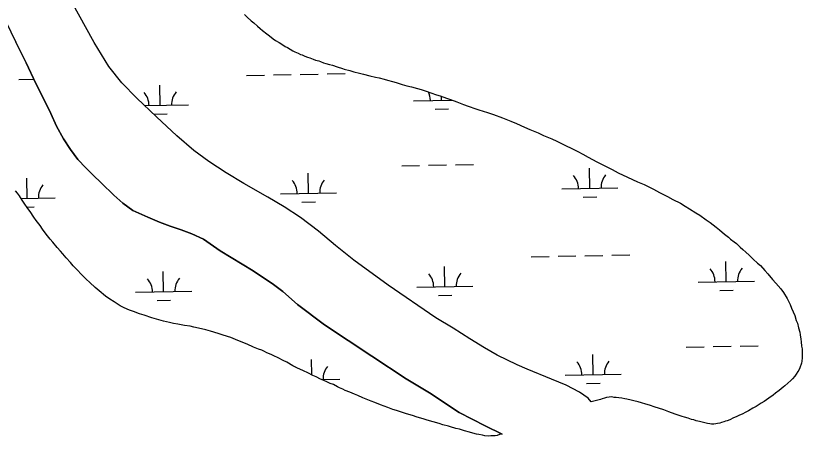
# Model space of a CAD drawing. Extents: x 3914892 to 3953151, y 242587 to 268572.
# Drawn here: x 3919584 to 3920987, y 263137 to 263888 of the extents above; entities that cross this region are included whole.
import ezdxf

# ---------------------------------------------------------------- set-up
doc = ezdxf.new("R2010")
doc.units = 0
doc.layers.add('V-TOPO-SHOR', color=7, linetype='Continuous')
doc.layers.add('V-WETL-SWMP', color=7, linetype='Continuous')

msp = doc.modelspace()

# ---------------------------------------------------------------- linework, layer by layer
at = {"layer": 'V-TOPO-SHOR'}
for points in [[(3920610.7, 263198.6), (3920605, 263205.3), (3920589.9, 263215.9), (3920565.7, 263228.5), (3920539.7, 263239.4), (3920496.6, 263257.1), (3920478.5, 263264.6), (3920442.9, 263282.1), (3920420, 263294.9), (3920394.2, 263311.4), (3920364.6, 263330.4), (3920333.7, 263348.4), (3920248.5, 263406.7), (3920187.1, 263451.6), (3920154.5, 263477.8), (3920124, 263503), (3920092.3, 263527.6), (3920063, 263546.5), (3920033.7, 263564.2), (3919990.8, 263588.1), (3919959.2, 263607.4), (3919928.3, 263627.4), (3919902, 263647.5), (3919871.6, 263673.4), (3919835.2, 263707.3), (3919800.1, 263740.5), (3919773.4, 263768.2), (3919750.4, 263797.2), (3919724.2, 263840.1), (3919683.3, 263913)], [(3920451.6, 263140.7), (3920421.5, 263155.7), (3920375.3, 263179.4), (3920321.9, 263214.8), (3920280.7, 263240), (3920219.2, 263280.3), (3920134.6, 263336), (3920086.5, 263372.5), (3920060.6, 263395.3), (3920043.9, 263408), (3920007.9, 263432.3), (3919948.6, 263468.3), (3919919, 263488.8), (3919898, 263498.3), (3919879.1, 263505.5), (3919859.6, 263512), (3919840.8, 263519.1), (3919819.8, 263528.3), (3919793.2, 263540.2), (3919775.2, 263553.2), (3919758.9, 263567.8), (3919736.9, 263589.2), (3919721.6, 263603.7), (3919709.2, 263616.3), (3919694.9, 263631.5), (3919681.7, 263649.2), (3919669.1, 263668), (3919656.7, 263690.7), (3919646.8, 263713.3), (3919635.7, 263735.3), (3919620.2, 263766.9), (3919602.6, 263803.9), (3919584.1, 263840.6)]]:
    msp.add_lwpolyline(points, dxfattribs=at)
at = {"layer": 'V-WETL-SWMP'}
for p, q in [((3919724.2, 263840.1), (3919683.3, 263913)), ((3919992, 263890.2), (3919997.1, 263885.5)), ((3919997.1, 263885.5), (3920004.3, 263878.9)), ((3919566.2, 263877.8), (3919584.1, 263840.6)), ((3920004.3, 263878.9), (3920008.7, 263874.9)), ((3920008.7, 263874.9), (3920015.2, 263869.1)), ((3920015.2, 263869.1), (3920020, 263865.1)), ((3920020, 263865.1), (3920024.5, 263861.4)), ((3920024.5, 263861.4), (3920031.7, 263855.6)), ((3920031.7, 263855.6), (3920036.5, 263851.9)), ((3919584.1, 263840.6), (3919602.6, 263803.9)), ((3919750.4, 263797.2), (3919724.2, 263840.1)), ((3920036.5, 263851.9), (3920043.4, 263846.8)), ((3920043.4, 263846.8), (3920047.5, 263843.9)), ((3920047.5, 263843.9), (3920054.1, 263839.8)), ((3920054.1, 263839.8), (3920058.6, 263837.2)), ((3920058.6, 263837.2), (3920064.8, 263833.1)), ((3920064.8, 263833.1), (3920068.6, 263830.9)), ((3920068.6, 263830.9), (3920073.4, 263828)), ((3920073.4, 263828), (3920078.6, 263825.3)), ((3920078.6, 263825.3), (3920082.1, 263823.5)), ((3920082.1, 263823.5), (3920088, 263820.8)), ((3920088, 263820.8), (3920092.2, 263818.9)), ((3920092.2, 263818.9), (3920095.3, 263817.8)), ((3920095.3, 263817.8), (3920099.5, 263815.6)), ((3920099.5, 263815.6), (3920104.7, 263813.6)), ((3920104.7, 263813.6), (3920108.5, 263812.5)), ((3920108.5, 263812.5), (3920114.8, 263810.2)), ((3919602.6, 263803.9), (3919620.2, 263766.9)), ((3919773.4, 263768.2), (3919750.4, 263797.2)), ((3920114.8, 263810.2), (3920118.9, 263808.6)), ((3920118.9, 263808.6), (3920124.5, 263807.1)), ((3920124.5, 263807.1), (3920128, 263805.9)), ((3920128, 263805.9), (3920133.2, 263804)), ((3920133.2, 263804), (3920137.4, 263802.8)), ((3920137.4, 263802.8), (3920144, 263800.5)), ((3920144, 263800.5), (3920149.3, 263799.3)), ((3920149.3, 263799.3), (3920157.3, 263796.6)), ((3920091.6, 263783.1), (3920123.6, 263783.6)), ((3920139.6, 263783.9), (3920171.6, 263784.5)), ((3920157.3, 263796.6), (3920166.7, 263793.8)), ((3920166.7, 263793.8), (3920170.2, 263792.7)), ((3920170.2, 263792.7), (3920180.3, 263789.9)), ((3920180.3, 263789.9), (3920187.3, 263787.9)), ((3920187.3, 263787.9), (3920197.4, 263785.5)), ((3920197.4, 263785.5), (3920204.7, 263783.5)), ((3920204.7, 263783.5), (3920215.5, 263780.8)), ((3919589.8, 263774.1), (3919616.6, 263774.6)), ((3919995.6, 263781.3), (3920027.6, 263781.9)), ((3920043.6, 263782.2), (3920075.6, 263782.8)), ((3920215.5, 263780.8), (3920225.7, 263778.3)), ((3920225.7, 263778.3), (3920232.3, 263777.1)), ((3920232.3, 263777.1), (3920241.4, 263774.7)), ((3920241.4, 263774.7), (3920247.3, 263773.1)), ((3920247.3, 263773.1), (3920256, 263770.7)), ((3920256, 263770.7), (3920262.7, 263768.8)), ((3919620.2, 263766.9), (3919635.7, 263735.3)), ((3919800.1, 263740.5), (3919773.4, 263768.2)), ((3919842, 263727.8), (3919841.3, 263763.8)), ((3920262.7, 263768.8), (3920273.5, 263765.3)), ((3920273.5, 263765.3), (3920281.8, 263762.9)), ((3920281.8, 263762.9), (3920289.9, 263760.9)), ((3920289.9, 263760.9), (3920300.7, 263758.1)), ((3920300.7, 263758.1), (3920307.3, 263756.2)), ((3920307.3, 263756.2), (3920314.3, 263753.9)), ((3920314.3, 263753.9), (3920324.4, 263750.4)), ((3920324.4, 263750.4), (3920334.5, 263746.9)), ((3920334.5, 263746.9), (3920341.1, 263744.6)), ((3920341.1, 263744.6), (3920352.6, 263740.7)), ((3920343.8, 263736.8), (3920343.7, 263743.7)), ((3919635.7, 263735.3), (3919646.8, 263713.3)), ((3919835.2, 263707.3), (3919800.1, 263740.5)), ((3919814, 263727.3), (3919892, 263728.7)), ((3920293.8, 263735.9), (3920362.5, 263737.1)), ((3920352.6, 263740.7), (3920359.9, 263738.1)), ((3920359.9, 263738.1), (3920371, 263734.2)), ((3920371, 263734.2), (3920382.8, 263729.6)), ((3920382.8, 263729.6), (3920391.2, 263726.6)), ((3919646.8, 263713.3), (3919656.7, 263690.7)), ((3920332.1, 263721.2), (3920356.1, 263721.6)), ((3920391.2, 263726.6), (3920404.8, 263721.9)), ((3920404.8, 263721.9), (3920410, 263720)), ((3920410, 263720), (3920425.6, 263715)), ((3920425.6, 263715), (3920436.1, 263711.5)), ((3919830.2, 263712.2), (3919854.2, 263712.6)), ((3919871.6, 263673.4), (3919835.2, 263707.3)), ((3920436.1, 263711.5), (3920452.1, 263705.7)), ((3920452.1, 263705.7), (3920467, 263699.7)), ((3920467, 263699.7), (3920477.1, 263695.5)), ((3919656.7, 263690.7), (3919669.1, 263668)), ((3920477.1, 263695.5), (3920491.7, 263688.7)), ((3920491.7, 263688.7), (3920501.4, 263684.9)), ((3920501.4, 263684.9), (3920515.7, 263678.8)), ((3919902, 263647.5), (3919871.6, 263673.4)), ((3920515.7, 263678.8), (3920525.7, 263674.3)), ((3920525.7, 263674.3), (3920540.3, 263667.9)), ((3919669.1, 263668), (3919681.7, 263649.2)), ((3920540.3, 263667.9), (3920549.3, 263664.1)), ((3920549.3, 263664.1), (3920563.5, 263657)), ((3920563.5, 263657), (3920577.4, 263650.2)), ((3919681.7, 263649.2), (3919694.9, 263631.5)), ((3919928.3, 263627.4), (3919902, 263647.5)), ((3920577.4, 263650.2), (3920586.8, 263645.4)), ((3920586.8, 263645.4), (3920595.8, 263640.5)), ((3919694.9, 263631.5), (3919709.2, 263616.3)), ((3920595.8, 263640.5), (3920605.1, 263635.3)), ((3920605.1, 263635.3), (3920620.7, 263627.1)), ((3919709.2, 263616.3), (3919721.6, 263603.7)), ((3919959.2, 263607.4), (3919928.3, 263627.4)), ((3920272.5, 263620.1), (3920304.5, 263620.7)), ((3920320.5, 263620.9), (3920352.4, 263621.5)), ((3920368.4, 263621.8), (3920400.4, 263622.4)), ((3920608.1, 263579.7), (3920607.4, 263615.6)), ((3920620.7, 263627.1), (3920631.1, 263621.9)), ((3920631.1, 263621.9), (3920647.7, 263613.3)), ((3919721.6, 263603.7), (3919736.9, 263589.2)), ((3919990.8, 263588.1), (3919959.2, 263607.4)), ((3920106.3, 263570.7), (3920105.6, 263606.7)), ((3920647.7, 263613.3), (3920658.8, 263607.7)), ((3920658.8, 263607.7), (3920675.4, 263599.5)), ((3919604.4, 263561.7), (3919603.8, 263597.7)), ((3919736.9, 263589.2), (3919758.9, 263567.8)), ((3920033.7, 263564.2), (3919990.8, 263588.1)), ((3920675.4, 263599.5), (3920693.1, 263591.5)), ((3920693.1, 263591.5), (3920704.9, 263586.3)), ((3919587.3, 263570.9), (3919583.9, 263575.2)), ((3920558.1, 263578.8), (3920658.1, 263580.6)), ((3920704.9, 263586.3), (3920721.5, 263578)), ((3920721.5, 263578), (3920732.3, 263572.4)), ((3919590.7, 263566.6), (3919587.3, 263570.9)), ((3919595.8, 263558.7), (3919590.7, 263566.6)), ((3919594, 263561.5), (3919654.4, 263562.6)), ((3919599.4, 263553), (3919595.8, 263558.7)), ((3919758.9, 263567.8), (3919775.2, 263553.2)), ((3920063, 263546.5), (3920033.7, 263564.2)), ((3920056.3, 263569.8), (3920156.2, 263571.6)), ((3920596.4, 263564), (3920620.4, 263564.4)), ((3920732.3, 263572.4), (3920746.8, 263564.9)), ((3920746.8, 263564.9), (3920756.2, 263560.1)), ((3920756.2, 263560.1), (3920769.7, 263553)), ((3919605.5, 263544), (3919599.4, 263553)), ((3919604, 263546.3), (3919616.7, 263546.5)), ((3919775.2, 263553.2), (3919793.2, 263540.2)), ((3920092.3, 263527.6), (3920063, 263546.5)), ((3920094.5, 263555), (3920118.5, 263555.5)), ((3920769.7, 263553), (3920778.3, 263548.2)), ((3920778.3, 263548.2), (3920785.9, 263543.4)), ((3919609.6, 263538.2), (3919605.5, 263544)), ((3919616.3, 263528.5), (3919609.6, 263538.2)), ((3919793.2, 263540.2), (3919819.8, 263528.3)), ((3920785.9, 263543.4), (3920797, 263536.3)), ((3920797, 263536.3), (3920804.2, 263531.9)), ((3920804.2, 263531.9), (3920815.6, 263523.8)), ((3919620.7, 263522.1), (3919616.3, 263528.5)), ((3919627.5, 263513.4), (3919620.7, 263522.1)), ((3919819.8, 263528.3), (3919840.8, 263519.1)), ((3919840.8, 263519.1), (3919859.6, 263512)), ((3920124, 263503), (3920092.3, 263527.6)), ((3920815.6, 263523.8), (3920822.8, 263518.7)), ((3920822.8, 263518.7), (3920833.5, 263510.3)), ((3919631.8, 263507), (3919627.5, 263513.4)), ((3919638.6, 263498), (3919631.8, 263507)), ((3919859.6, 263512), (3919879.1, 263505.5)), ((3919879.1, 263505.5), (3919898, 263498.3)), ((3920154.5, 263477.8), (3920124, 263503)), ((3920833.5, 263510.3), (3920839.6, 263505.5)), ((3920839.6, 263505.5), (3920848.2, 263497.9)), ((3919645.7, 263489.3), (3919638.6, 263498)), ((3919650.1, 263483.9), (3919645.7, 263489.3)), ((3919898, 263498.3), (3919919, 263488.8)), ((3919919, 263488.8), (3919948.6, 263468.3)), ((3920848.2, 263497.9), (3920855.4, 263492.4)), ((3920855.4, 263492.4), (3920859.2, 263489.1)), ((3920859.2, 263489.1), (3920865.4, 263484.3)), ((3919657.9, 263474.2), (3919650.1, 263483.9)), ((3920187.1, 263451.6), (3920154.5, 263477.8)), ((3920865.4, 263484.3), (3920869.5, 263481)), ((3920869.5, 263481), (3920876.4, 263474.9)), ((3920876.4, 263474.9), (3920881.2, 263470.5)), ((3919663.7, 263467.3), (3919657.9, 263474.2)), ((3919667.8, 263462.6), (3919663.7, 263467.3)), ((3919673.9, 263455.4), (3919667.8, 263462.6)), ((3919948.6, 263468.3), (3920007.9, 263432.3)), ((3920647.4, 263460.3), (3920679.4, 263460.8)), ((3920881.2, 263470.5), (3920886.6, 263465.7)), ((3920886.6, 263465.7), (3920892.1, 263460.7)), ((3920892.1, 263460.7), (3920899.6, 263453.4)), ((3919681.7, 263447.4), (3919673.9, 263455.4)), ((3919686.8, 263441.3), (3919681.7, 263447.4)), ((3920248.5, 263406.7), (3920187.1, 263451.6)), ((3920503.4, 263457.7), (3920535.4, 263458.3)), ((3920551.4, 263458.6), (3920583.4, 263459.1)), ((3920599.4, 263459.4), (3920631.4, 263460)), ((3920851.6, 263413.2), (3920850.9, 263449.2)), ((3920899.6, 263453.4), (3920907.5, 263446.1)), ((3919694.7, 263433), (3919686.8, 263441.3)), ((3919700.1, 263427.2), (3919694.7, 263433)), ((3920007.9, 263432.3), (3920043.9, 263408)), ((3920349.7, 263404.2), (3920349.1, 263440.2)), ((3920907.5, 263446.1), (3920912.3, 263441.8)), ((3920912.3, 263441.8), (3920920.5, 263433.1)), ((3920920.5, 263433.1), (3920925.9, 263426.9)), ((3919709.7, 263417.7), (3919700.1, 263427.2)), ((3919847.9, 263395.2), (3919847.3, 263431.2)), ((3920925.9, 263426.9), (3920934.1, 263417.2)), ((3919716.2, 263411.5), (3919709.7, 263417.7)), ((3919725.8, 263402.5), (3919716.2, 263411.5)), ((3920043.9, 263408), (3920060.6, 263395.3)), ((3920333.7, 263348.4), (3920248.5, 263406.7)), ((3920299.8, 263403.3), (3920399.7, 263405.1)), ((3920801.6, 263412.3), (3920901.6, 263414.1)), ((3920934.1, 263417.2), (3920940.2, 263410.3)), ((3920940.2, 263410.3), (3920948.7, 263400.6)), ((3919733, 263396.6), (3919725.8, 263402.5)), ((3919744.3, 263387.5), (3919733, 263396.6)), ((3919797.9, 263394.3), (3919897.9, 263396.1)), ((3920060.6, 263395.3), (3920086.5, 263372.5)), ((3920839.8, 263397.5), (3920863.8, 263398)), ((3920948.7, 263400.6), (3920953.4, 263393.7)), ((3920953.4, 263393.7), (3920960.1, 263383.3)), ((3919751.9, 263382), (3919744.3, 263387.5)), ((3919759.5, 263377.2), (3919751.9, 263382)), ((3919770.2, 263370.2), (3919759.5, 263377.2)), ((3919836.2, 263379.6), (3919860.2, 263380)), ((3920338, 263388.5), (3920362, 263389)), ((3920960.1, 263383.3), (3920965.4, 263372.3)), ((3919777.4, 263366.4), (3919770.2, 263370.2)), ((3919787.2, 263362.3), (3919777.4, 263366.4)), ((3919794.1, 263359.6), (3919787.2, 263362.3)), ((3920086.5, 263372.5), (3920134.6, 263336)), ((3920965.4, 263372.3), (3920968, 263365.9)), ((3920968, 263365.9), (3920971, 263359.4)), ((3919804.9, 263355.8), (3919794.1, 263359.6)), ((3919812.9, 263353.1), (3919804.9, 263355.8)), ((3919826.8, 263348.8), (3919812.9, 263353.1)), ((3919839.4, 263344.9), (3919826.8, 263348.8)), ((3920364.6, 263330.4), (3920333.7, 263348.4)), ((3920971, 263359.4), (3920973.6, 263353)), ((3920973.6, 263353), (3920976.5, 263344.1)), ((3919847.4, 263342.5), (3919839.4, 263344.9)), ((3919858.6, 263340.1), (3919847.4, 263342.5)), ((3919865.6, 263338.5), (3919858.6, 263340.1)), ((3919873.3, 263337.2), (3919865.6, 263338.5)), ((3919885.2, 263335), (3919873.3, 263337.2)), ((3919895.3, 263333.7), (3919885.2, 263335)), ((3920134.6, 263336), (3920219.2, 263280.3)), ((3920976.5, 263344.1), (3920978.5, 263338.8)), ((3920978.5, 263338.8), (3920980.4, 263331)), ((3919902, 263332.1), (3919895.3, 263333.7)), ((3919910, 263330.4), (3919902, 263332.1)), ((3919922.9, 263327.2), (3919910, 263330.4)), ((3919931.6, 263324.9), (3919922.9, 263327.2)), ((3919944.9, 263320.9), (3919931.6, 263324.9)), ((3919953.9, 263317.8), (3919944.9, 263320.9)), ((3920394.2, 263311.4), (3920364.6, 263330.4)), ((3920980.4, 263331), (3920982.6, 263323.2)), ((3920982.6, 263323.2), (3920983.5, 263318.3)), ((3919967.5, 263313.6), (3919953.9, 263317.8)), ((3919976.2, 263310.1), (3919967.5, 263313.6)), ((3919989.1, 263304.8), (3919976.2, 263310.1)), ((3920420, 263294.9), (3920394.2, 263311.4)), ((3920983.5, 263318.3), (3920984.3, 263310.5)), ((3920984.3, 263310.5), (3920985.2, 263305.5)), ((3919997.1, 263301.4), (3919989.1, 263304.8)), ((3920008.2, 263296.5), (3919997.1, 263301.4)), ((3920017.2, 263292.7), (3920008.2, 263296.5)), ((3920022.8, 263290.8), (3920017.2, 263292.7)), ((3920442.9, 263282.1), (3920420, 263294.9)), ((3920780.2, 263296.4), (3920812.2, 263297)), ((3920828.2, 263297.3), (3920860.2, 263297.9)), ((3920876.2, 263298.2), (3920908.2, 263298.7)), ((3920985.2, 263305.5), (3920986, 263298.1)), ((3920986, 263298.1), (3920987, 263293.2)), ((3920987, 263293.2), (3920987.1, 263286.1)), ((3920027.6, 263288.5), (3920022.8, 263290.8)), ((3920032.1, 263286.3), (3920027.6, 263288.5)), ((3920039.8, 263282.9), (3920032.1, 263286.3)), ((3920044.6, 263281), (3920039.8, 263282.9)), ((3920052.2, 263276.9), (3920044.6, 263281)), ((3920219.2, 263280.3), (3920280.7, 263240)), ((3920478.5, 263264.6), (3920442.9, 263282.1)), ((3920614, 263247), (3920613.4, 263283)), ((3920987, 263281.6), (3920986.8, 263277.4)), ((3920987.1, 263286.1), (3920987, 263281.6)), ((3920061.3, 263272.4), (3920052.2, 263276.9)), ((3920067.5, 263269.4), (3920061.3, 263272.4)), ((3920078.2, 263263.1), (3920067.5, 263269.4)), ((3920112, 263246.9), (3920111.6, 263274)), ((3920496.6, 263257.1), (3920478.5, 263264.6)), ((3920985.5, 263267.6), (3920982.8, 263259.2)), ((3920986.3, 263271.4), (3920985.5, 263267.6)), ((3920986.8, 263277.4), (3920986.3, 263271.4)), ((3920085.5, 263259.4), (3920078.2, 263263.1)), ((3920097.3, 263254.1), (3920085.5, 263259.4)), ((3920104.9, 263250.3), (3920097.3, 263254.1)), ((3920114.3, 263245.8), (3920104.9, 263250.3)), ((3920539.7, 263239.4), (3920496.6, 263257.1)), ((3920979, 263252.6), (3920976.1, 263247.8)), ((3920980.9, 263255), (3920979, 263252.6)), ((3920982.8, 263259.2), (3920980.9, 263255)), ((3920119.8, 263243.2), (3920114.3, 263245.8)), ((3920127.8, 263239.4), (3920119.8, 263243.2)), ((3920132.7, 263237.5), (3920127.8, 263239.4)), ((3920130.5, 263238.4), (3920162.2, 263238.9)), ((3920140.3, 263233.8), (3920132.7, 263237.5)), ((3920280.7, 263240), (3920321.9, 263214.8)), ((3920565.7, 263228.5), (3920539.7, 263239.4)), ((3920564, 263246.1), (3920664, 263247.9)), ((3920966.6, 263236.8), (3920961.5, 263232)), ((3920969.9, 263239.9), (3920966.6, 263236.8)), ((3920973.9, 263244.7), (3920969.9, 263239.9)), ((3920976.1, 263247.8), (3920973.9, 263244.7)), ((3920145.1, 263231.2), (3920140.3, 263233.8)), ((3920150.7, 263229.3), (3920145.1, 263231.2)), ((3920158, 263225.5), (3920150.7, 263229.3)), ((3920161.8, 263223.6), (3920158, 263225.5)), ((3920167.7, 263221), (3920161.8, 263223.6)), ((3920589.9, 263215.9), (3920565.7, 263228.5)), ((3920602.3, 263231.4), (3920626.3, 263231.8)), ((3920949.3, 263221.9), (3920946, 263218.8)), ((3920952.9, 263224.6), (3920949.3, 263221.9)), ((3920956.1, 263227.3), (3920952.9, 263224.6)), ((3920961.5, 263232), (3920956.1, 263227.3)), ((3920171.8, 263218.8), (3920167.7, 263221)), ((3920179.8, 263215.7), (3920171.8, 263218.8)), ((3920188.2, 263212.3), (3920179.8, 263215.7)), ((3920194.1, 263209.7), (3920188.2, 263212.3)), ((3920203.1, 263205.9), (3920194.1, 263209.7)), ((3920321.9, 263214.8), (3920375.3, 263179.4)), ((3920605, 263205.3), (3920589.9, 263215.9)), ((3920647.1, 263207.8), (3920642.5, 263206.9)), ((3920651.6, 263206.6), (3920647.1, 263207.8)), ((3920934.9, 263210.3), (3920927.3, 263205.3)), ((3920939.2, 263214.1), (3920934.9, 263210.3)), ((3920946, 263218.8), (3920939.2, 263214.1)), ((3920209.4, 263203.2), (3920203.1, 263205.9)), ((3920218.1, 263199.8), (3920209.4, 263203.2)), ((3920224.7, 263197.5), (3920218.1, 263199.8)), ((3920234.7, 263193.3), (3920224.7, 263197.5)), ((3920610.7, 263198.6), (3920605, 263205.3)), ((3920626.9, 263203.1), (3920610.7, 263198.6)), ((3920630.4, 263204), (3920626.9, 263203.1)), ((3920634.3, 263205.3), (3920630.4, 263204)), ((3920637.9, 263206.3), (3920634.3, 263205.3)), ((3920642.5, 263206.9), (3920637.9, 263206.3)), ((3920655.1, 263206.1), (3920651.6, 263206.6)), ((3920659.7, 263206), (3920655.1, 263206.1)), ((3920665.3, 263205.1), (3920659.7, 263206)), ((3920670.5, 263204.2), (3920665.3, 263205.1)), ((3920674.4, 263203.4), (3920670.5, 263204.2)), ((3920681.7, 263201.4), (3920674.4, 263203.4)), ((3920686.9, 263200.2), (3920681.7, 263201.4)), ((3920694.6, 263198.6), (3920686.9, 263200.2)), ((3920700.2, 263196.7), (3920694.6, 263198.6)), ((3920708.2, 263194.3), (3920700.2, 263196.7)), ((3920714.8, 263192.7), (3920708.2, 263194.3)), ((3920914, 263196.2), (3920905.1, 263190.5)), ((3920919.4, 263199.5), (3920914, 263196.2)), ((3920927.3, 263205.3), (3920919.4, 263199.5)), ((3920241.4, 263191), (3920234.7, 263193.3)), ((3920247.6, 263188.7), (3920241.4, 263191)), ((3920257, 263185.2), (3920247.6, 263188.7)), ((3920263.3, 263183.3), (3920257, 263185.2)), ((3920274.1, 263179.8), (3920263.3, 263183.3)), ((3920281, 263177.5), (3920274.1, 263179.8)), ((3920724.6, 263189.2), (3920714.8, 263192.7)), ((3920730.9, 263187.3), (3920724.6, 263189.2)), ((3920739.9, 263184.2), (3920730.9, 263187.3)), ((3920749.3, 263180.8), (3920739.9, 263184.2)), ((3920760.4, 263176.9), (3920749.3, 263180.8)), ((3920886.5, 263180.1), (3920879.7, 263176.8)), ((3920891.1, 263182.8), (3920886.5, 263180.1)), ((3920899, 263187.5), (3920891.1, 263182.8)), ((3920905.1, 263190.5), (3920899, 263187.5)), ((3920291.8, 263174), (3920281, 263177.5)), ((3920300.2, 263171.3), (3920291.8, 263174)), ((3920311, 263168.1), (3920300.2, 263171.3)), ((3920318, 263166.2), (3920311, 263168.1)), ((3920328.4, 263163), (3920318, 263166.2)), ((3920375.3, 263179.4), (3920421.5, 263155.7)), ((3920765.7, 263175), (3920760.4, 263176.9)), ((3920773, 263172.7), (3920765.7, 263175)), ((3920777.2, 263171.5), (3920773, 263172.7)), ((3920783.4, 263169.5), (3920777.2, 263171.5)), ((3920789.7, 263167.2), (3920783.4, 263169.5)), ((3920793.5, 263166.4), (3920789.7, 263167.2)), ((3920797.7, 263164.9), (3920793.5, 263166.4)), ((3920857.6, 263166.6), (3920852.9, 263165)), ((3920864.7, 263169.9), (3920857.6, 263166.6)), ((3920869, 263171.9), (3920864.7, 263169.9)), ((3920875, 263174.9), (3920869, 263171.9)), ((3920879.7, 263176.8), (3920875, 263174.9)), ((3920339.3, 263159.9), (3920328.4, 263163)), ((3920346.2, 263157.9), (3920339.3, 263159.9)), ((3920356.3, 263155.2), (3920346.2, 263157.9)), ((3920359.5, 263154), (3920356.3, 263155.2)), ((3920369.2, 263151.3), (3920359.5, 263154)), ((3920421.5, 263155.7), (3920451.6, 263140.7)), ((3920804, 263163.3), (3920797.7, 263164.9)), ((3920811, 263161.7), (3920804, 263163.3)), ((3920818, 263160.1), (3920811, 263161.7)), ((3920822.2, 263159.2), (3920818, 263160.1)), ((3920825.3, 263158.8), (3920822.2, 263159.2)), ((3920829.2, 263158.7), (3920825.3, 263158.8)), ((3920832.7, 263159.3), (3920829.2, 263158.7)), ((3920835.9, 263159.9), (3920832.7, 263159.3)), ((3920839.8, 263160.8), (3920835.9, 263159.9)), ((3920843, 263161.8), (3920839.8, 263160.8)), ((3920847.3, 263163), (3920843, 263161.8)), ((3920850.1, 263164), (3920847.3, 263163)), ((3920852.9, 263165), (3920850.1, 263164)), ((3920375.9, 263149.6), (3920369.2, 263151.3)), ((3920384.6, 263146.9), (3920375.9, 263149.6)), ((3920393.7, 263144.5), (3920384.6, 263146.9)), ((3920399.2, 263142.6), (3920393.7, 263144.5)), ((3920405.9, 263141), (3920399.2, 263142.6)), ((3920410.1, 263140.2), (3920405.9, 263141)), ((3920416.7, 263138.9), (3920410.1, 263140.2)), ((3920420.9, 263138.1), (3920416.7, 263138.9)), ((3920427.9, 263137.2), (3920420.9, 263138.1)), ((3920431.4, 263137.8), (3920427.9, 263137.2)), ((3920436.4, 263138), (3920431.4, 263137.8)), ((3920439.5, 263138.2), (3920436.4, 263138)), ((3920442.7, 263138.8), (3920439.5, 263138.2)), ((3920447, 263140.1), (3920442.7, 263138.8)), ((3920451.6, 263140.7), (3920447, 263140.1))]:
    msp.add_line(p, q, dxfattribs=at)
for centre, start, end in [((3919786.7, 263727.3), 0.2532, 41.7968), ((3919897.2, 263729.3), 140.2532, 181.7968), ((3920288.5, 263736.3), 0.2532, 26.1178), ((3920552.8, 263579.1), 0.2532, 41.7968), ((3920663.3, 263581.1), 140.2532, 181.7968), ((3920051, 263570.2), 0.2532, 41.7968), ((3920161.5, 263572.1), 140.2532, 181.7968), ((3919659.7, 263563.2), 140.2532, 181.7968), ((3920796.3, 263412.7), 0.2532, 41.7968), ((3920906.8, 263414.6), 140.2532, 181.7968), ((3919792.7, 263394.7), 0.2532, 41.7968), ((3919903.1, 263396.7), 140.2532, 181.7968), ((3920294.5, 263403.7), 0.2532, 41.7968), ((3920405, 263405.7), 140.2532, 181.7968), ((3920558.8, 263246.5), 0.2532, 41.7968), ((3920669.3, 263248.5), 140.2532, 181.7968), ((3920057, 263237.5), 39.7882, 41.7968), ((3920167.4, 263239.5), 140.2532, 181.7968)]:
    msp.add_arc(centre, 35.2, start, end, dxfattribs=at)

doc.saveas('drawing.dxf')
